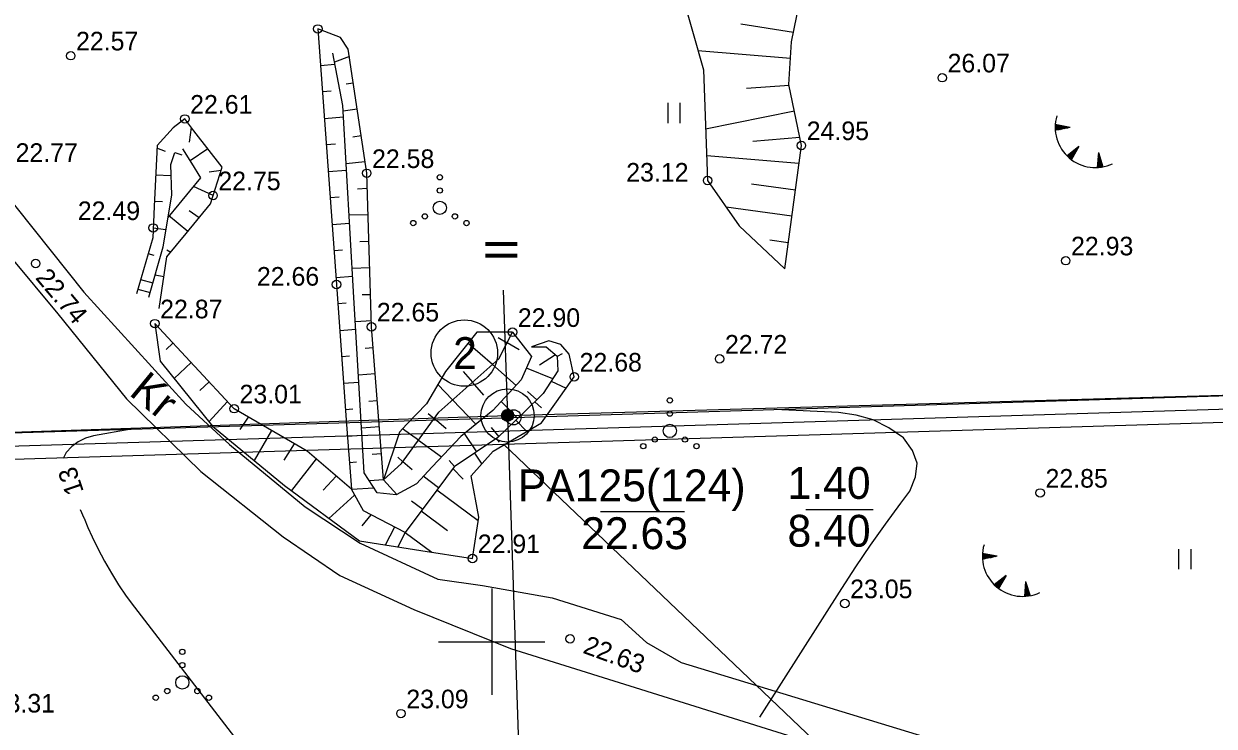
# Model space of a CAD drawing. Extents: x 509422 to 615075, y 6525431 to 6565970.
# Drawn here: x 513364.8 to 513454.3, y 6565793.6 to 6565846.5 of the extents above; entities that cross this region are included whole.
import ezdxf

# ---------------------------------------------------------------- set-up
doc = ezdxf.new("R2010")
doc.units = 0
for name, color, linetype in [('GEOLPUNKT', 7, 'Continuous'), ('HALJASTUS', 7, 'Continuous'), ('KORGUS', 7, 'Continuous'), ('LAMAM', 7, 'Continuous'), ('PIIR_ME', 7, 'Continuous'), ('PIIRIMLEITUD', 7, 'Continuous'), ('PLOKK', 7, 'Continuous'), ('RELJEEF', 7, 'Continuous'), ('TEE', 7, 'Continuous'), ('VORK', 7, 'Continuous')]:
    doc.layers.add(name, color=color, linetype=linetype)

msp = doc.modelspace()

# ---------------------------------------------------------------- linework, layer by layer
at = {"layer": 'GEOLPUNKT'}
for p, q in [((513401.19, 6565817.034), (513401.19, 6565817.034)), ((513408.178, 6565809.796), (513414.503, 6565809.796)), ((513423.616, 6565809.946), (513428.676, 6565809.946))]:
    msp.add_line(p, q, dxfattribs=at)
for points in [[(513400.859, 6565826.467), (513401.19, 6565817.034), (513407.81, 6565618.76), (513410.954, 6565413.204), (513410.954, 6565403.605)], [(512986.602, 6565800.649), (512993.553, 6565801.145), (513194.641, 6565810.082), (513401.19, 6565817.034), (513552.791, 6565821.337)]]:
    msp.add_lwpolyline(points, dxfattribs=at)
for radius in [2, 2, 0.45, 0.4, 0.35, 0.3, 0.25, 0.2, 0.15, 0.1, 0.05]:
    msp.add_circle((513401.19, 6565817.034), radius, dxfattribs=at)
at = {"layer": 'HALJASTUS'}
for p, q in [((513413.241, 6565840.567), (513413.241, 6565839.045)), ((513414.151, 6565840.567), (513414.151, 6565839.045)), ((513451.657, 6565806.977), (513451.657, 6565805.455)), ((513452.567, 6565806.977), (513452.567, 6565805.455))]:
    msp.add_line(p, q, dxfattribs=at)
for centre, radius in [((513396.099, 6565834.964), 0.2), ((513396.099, 6565833.964), 0.2), ((513396.099, 6565832.664), 0.5), ((513394.969, 6565832.014), 0.2), ((513397.229, 6565832.014), 0.2), ((513394.099, 6565831.514), 0.2), ((513398.099, 6565831.514), 0.2), ((513413.396, 6565818.169), 0.2), ((513413.396, 6565817.169), 0.2), ((513413.396, 6565815.869), 0.5), ((513412.266, 6565815.219), 0.2), ((513414.526, 6565815.219), 0.2), ((513411.396, 6565814.719), 0.2), ((513415.396, 6565814.719), 0.2), ((513376.73, 6565799.236), 0.2), ((513376.73, 6565798.236), 0.2), ((513376.73, 6565796.936), 0.5), ((513375.6, 6565796.286), 0.2), ((513377.86, 6565796.286), 0.2), ((513374.73, 6565795.786), 0.2), ((513378.73, 6565795.786), 0.2)]:
    msp.add_circle(centre, radius, dxfattribs=at)
at = {"layer": 'KORGUS'}
for centre in [(513386.921, 6565846.127), (513368.335, 6565844.113), (513433.882, 6565842.458), (513376.919, 6565839.352), (513423.289, 6565837.36), (513390.598, 6565835.26), (513416.236, 6565834.723), (513379.038, 6565833.588), (513374.539, 6565831.147), (513365.701, 6565828.472), (513443.166, 6565828.684), (513388.321, 6565826.894), (513374.663, 6565823.945), (513390.96, 6565823.707), (513401.564, 6565823.298), (513417.14, 6565821.29), (513406.209, 6565819.937), (513380.634, 6565817.543), (513441.249, 6565811.199), (513398.548, 6565806.267), (513426.557, 6565802.878), (513405.89, 6565800.216), (513393.175, 6565794.588)]:
    msp.add_circle(centre, 0.32, dxfattribs=at)
at = {"layer": 'LAMAM'}
for points in [[(513420.155, 6565794.332), (513426.317, 6565804.004), (513427.385, 6565805.639), (513428.477, 6565807.257), (513429.604, 6565808.851), (513430.755, 6565810.429), (513431.432, 6565811.334), (513431.874, 6565812.401), (513431.997, 6565813.431), (513431.642, 6565814.406), (513430.967, 6565815.344), (513429.852, 6565816.106), (513428.675, 6565816.706), (513427.402, 6565817.065), (513426.067, 6565817.263), (513421.301, 6565817.491)], [(513372.884, 6565816.01), (513370.042, 6565815.491), (513369.45, 6565815.312), (513368.903, 6565815.058), (513368.425, 6565814.691), (513367.993, 6565814.249), (513367.762, 6565813.792)], [(513369.054, 6565809.952), (513369.325, 6565809.327), (513369.338, 6565809.295), (513369.634, 6565808.594), (513369.945, 6565807.9), (513370.278, 6565807.217), (513370.626, 6565806.54), (513370.885, 6565806.057), (513371.395, 6565805.158), (513371.933, 6565804.277), (513372.514, 6565803.424), (513373.124, 6565802.59), (513382.157, 6565790.848)]]:
    msp.add_lwpolyline(points, dxfattribs=at)
at = {"layer": 'PIIR_ME'}
for points in [[(512887.5, 6565801.16), (513401.64, 6565816.89), (513536.31, 6565821.01), (513530.33, 6565786.77), (513516.45, 6565707.3), (513481.86, 6565509.15), (513354.7, 6565479.99), (513333.27, 6565485.12), (513347.22, 6565510.47), (513346.71, 6565545.56), (513344.31, 6565552.26), (513341.82, 6565567.25), (513343.89, 6565600.46), (513332.73, 6565645.83), (513305.79, 6565673.01), (513286.32, 6565687.89), (513265.38, 6565694.79), (513234.27, 6565718.54), (513217.02, 6565714.91), (513189.12, 6565720.55), (513171.51, 6565717.56), (513135.15, 6565723.25), (513089.25, 6565751.4)], [(512889.306, 6565800.215), (513535.114, 6565819.973), (513515.465, 6565707.472), (513480.989, 6565509.976), (513354.705, 6565481.017), (513334.779, 6565485.787), (513348.224, 6565510.22), (513347.707, 6565545.741), (513345.282, 6565552.513), (513342.825, 6565567.301), (513344.898, 6565600.55), (513333.635, 6565646.337), (513306.452, 6565673.763), (513286.793, 6565688.787), (513265.853, 6565695.687), (513234.513, 6565719.613), (513217.016, 6565715.931), (513189.136, 6565721.567), (513171.503, 6565718.573), (513135.502, 6565724.207), (513089.556, 6565752.386)]]:
    msp.add_lwpolyline(points, dxfattribs=at)
msp.add_circle((513397.938, 6565821.725), 2.5, dxfattribs=at)
at = {"layer": 'PIIRIMLEITUD'}
msp.add_circle((513401.64, 6565816.89), 0.57, dxfattribs=at)
at = {"layer": 'PLOKK'}
for points in [[(513400.874, 6565814.865), (513533.908, 6565818.946), (513515.123, 6565711.331), (513514.296, 6565706.591)], [(512891.122, 6565799.26), (513400.874, 6565814.865), (513514.296, 6565706.591), (513480.128, 6565510.803), (513354.71, 6565482.044), (513336.288, 6565486.454), (513349.238, 6565509.97), (513348.705, 6565545.922), (513346.253, 6565552.765), (513343.83, 6565567.353), (513345.905, 6565600.641), (513334.53, 6565646.845), (513307.124, 6565674.516), (513287.266, 6565689.684), (513266.326, 6565696.584), (513234.745, 6565720.675), (513217.012, 6565716.952), (513189.142, 6565722.574), (513171.497, 6565719.586), (513135.864, 6565725.154), (513089.862, 6565753.371)]]:
    msp.add_lwpolyline(points, dxfattribs=at)
at = {"layer": 'RELJEEF'}
for p, q in [((513418.731, 6565846.506), (513422.704, 6565845.878)), ((513389.294, 6565844.045), (513388.172, 6565843.621)), ((513422.477, 6565843.895), (513415.507, 6565844.489)), ((513387.121, 6565843.388), (513388.202, 6565843.466)), ((513389.044, 6565841.986), (513389.587, 6565842.067)), ((513419.171, 6565841.668), (513422.365, 6565841.9)), ((513387.923, 6565841.441), (513387.266, 6565841.393)), ((513389.881, 6565840.089), (513388.819, 6565839.931)), ((513387.411, 6565839.398), (513388.844, 6565839.503)), ((513422.764, 6565839.94), (513416.088, 6565838.58)), ((513377.276, 6565837.594), (513377.421, 6565838.701)), ((513442.374, 6565838.734), (513442.573, 6565838.893)), ((513442.375, 6565838.799), (513442.509, 6565838.905)), ((513442.375, 6565838.67), (513442.638, 6565838.881)), ((513442.377, 6565838.607), (513442.702, 6565838.868)), ((513442.378, 6565838.865), (513442.444, 6565838.918)), ((513442.379, 6565838.546), (513442.767, 6565838.856)), ((513443.495, 6565838.715), (513442.382, 6565838.93)), ((513443.495, 6565838.715), (513442.383, 6565838.497)), ((513442.403, 6565838.501), (513442.831, 6565838.843)), ((513442.509, 6565838.522), (513442.896, 6565838.831)), ((513442.615, 6565838.542), (513442.96, 6565838.818)), ((513442.721, 6565838.563), (513443.025, 6565838.806)), ((513442.827, 6565838.584), (513443.089, 6565838.793)), ((513442.933, 6565838.605), (513443.153, 6565838.781)), ((513443.039, 6565838.626), (513443.218, 6565838.768)), ((513443.145, 6565838.646), (513443.282, 6565838.756)), ((513443.251, 6565838.667), (513443.347, 6565838.744)), ((513443.357, 6565838.688), (513443.411, 6565838.731)), ((513388.258, 6565837.455), (513387.556, 6565837.404)), ((513389.555, 6565838.019), (513390.175, 6565838.11)), ((513419.648, 6565837.677), (513423.163, 6565837.98)), ((513375.465, 6565836.897), (513374.817, 6565837.141)), ((513378.64, 6565837.115), (513377.311, 6565836.195)), ((513423.106, 6565836.005), (513416.165, 6565836.572)), ((513444.159, 6565837.275), (513443.27, 6565836.571)), ((513443.317, 6565836.525), (513443.32, 6565836.61)), ((513443.366, 6565836.48), (513443.372, 6565836.651)), ((513443.414, 6565836.437), (513443.423, 6565836.692)), ((513443.463, 6565836.396), (513443.474, 6565836.733)), ((513443.511, 6565836.356), (513443.526, 6565836.773)), ((513443.56, 6565836.318), (513443.577, 6565836.814)), ((513444.159, 6565837.275), (513443.599, 6565836.289)), ((513443.61, 6565836.307), (513443.629, 6565836.855)), ((513443.663, 6565836.401), (513443.68, 6565836.896)), ((513443.716, 6565836.495), (513443.732, 6565836.936)), ((513443.77, 6565836.589), (513443.783, 6565836.977)), ((513443.823, 6565836.683), (513443.835, 6565837.018)), ((513443.876, 6565836.777), (513443.886, 6565837.059)), ((513443.93, 6565836.871), (513443.938, 6565837.099)), ((513443.983, 6565836.965), (513443.989, 6565837.14)), ((513444.036, 6565837.059), (513444.041, 6565837.181)), ((513444.09, 6565837.153), (513444.092, 6565837.222)), ((513445.623, 6565836.827), (513445.538, 6565835.696)), ((513445.765, 6565836.384), (513445.602, 6565836.545)), ((513445.732, 6565836.487), (513445.607, 6565836.611)), ((513445.699, 6565836.59), (513445.612, 6565836.676)), ((513445.666, 6565836.693), (513445.617, 6565836.742)), ((513445.623, 6565836.827), (513445.969, 6565835.747)), ((513390.468, 6565836.132), (513389.05, 6565835.968)), ((513445.604, 6565835.7), (513445.543, 6565835.76)), ((513445.67, 6565835.705), (513445.548, 6565835.825)), ((513445.734, 6565835.712), (513445.553, 6565835.891)), ((513445.797, 6565835.719), (513445.558, 6565835.956)), ((513445.86, 6565835.728), (513445.563, 6565836.022)), ((513445.92, 6565835.738), (513445.568, 6565836.087)), ((513445.962, 6565835.767), (513445.573, 6565836.152)), ((513445.929, 6565835.87), (513445.578, 6565836.218)), ((513445.897, 6565835.973), (513445.583, 6565836.283)), ((513445.864, 6565836.076), (513445.587, 6565836.349)), ((513445.831, 6565836.179), (513445.592, 6565836.414)), ((513445.798, 6565836.282), (513445.597, 6565836.48)), ((513374.724, 6565835.143), (513375.893, 6565835.089)), ((513378.76, 6565835.383), (513379.646, 6565835.493)), ((513387.701, 6565835.409), (513389.077, 6565835.509)), ((513379.038, 6565833.588), (513377.567, 6565834.273)), ((513389.897, 6565834.1), (513390.633, 6565834.142)), ((513419.534, 6565834.469), (513422.839, 6565834.023)), ((513375.24, 6565833.117), (513374.632, 6565833.145)), ((513388.52, 6565833.463), (513387.846, 6565833.414)), ((513377.137, 6565830.884), (513375.678, 6565832.077)), ((513377.248, 6565832.455), (513377.986, 6565831.923)), ((513390.695, 6565832.143), (513389.276, 6565832.099)), ((513422.571, 6565832.041), (513417.633, 6565832.708)), ((513374.539, 6565831.147), (513375.501, 6565831.03)), ((513387.992, 6565831.419), (513389.31, 6565831.515)), ((513420.917, 6565830.246), (513422.304, 6565830.059)), ((513375.566, 6565829.495), (513375.871, 6565829.336)), ((513388.781, 6565829.472), (513388.137, 6565829.425)), ((513390.075, 6565830.123), (513390.758, 6565830.144)), ((513374.611, 6565829.086), (513374.152, 6565829.198)), ((513375.346, 6565827.459), (513374.683, 6565827.601)), ((513390.821, 6565828.145), (513389.508, 6565828.104)), ((513422.036, 6565828.077), (513422.036, 6565828.077)), ((513373.595, 6565827.278), (513374.516, 6565827.01)), ((513388.282, 6565827.43), (513389.542, 6565827.522)), ((513373.382, 6565826.546), (513374.31, 6565826.277)), ((513390.254, 6565826.126), (513390.883, 6565826.146)), ((513389.043, 6565825.48), (513388.427, 6565825.435)), ((513390.946, 6565824.147), (513389.742, 6565824.087)), ((513374.663, 6565823.945), (513374.663, 6565823.945)), ((513388.572, 6565823.44), (513389.775, 6565823.528)), ((513401.564, 6565823.298), (513401.564, 6565823.298)), ((513401.564, 6565823.298), (513401.564, 6565823.298)), ((513375.517, 6565822.007), (513376.027, 6565822.483)), ((513400.052, 6565820.864), (513398.214, 6565822.473)), ((513400.477, 6565822.898), (513401.152, 6565822.498)), ((513402.06, 6565821.962), (513401.152, 6565822.498)), ((513402.996, 6565822.2), (513402.996, 6565822.2)), ((513403.2, 6565822.2), (513403.215, 6565822.275)), ((513389.304, 6565821.488), (513388.717, 6565821.446)), ((513390.471, 6565822.107), (513391.082, 6565822.152)), ((513403.582, 6565820.841), (513404.783, 6565821.617)), ((513405.291, 6565821.663), (513404.931, 6565821.481)), ((513377.391, 6565821.02), (513376.108, 6565819.824)), ((513400.052, 6565820.864), (513401.844, 6565819.295)), ((513404.585, 6565819.798), (513402.604, 6565820.584)), ((513378.059, 6565818.908), (513378.755, 6565819.558)), ((513388.863, 6565819.451), (513390.008, 6565819.534)), ((513391.239, 6565820.158), (513389.977, 6565820.059)), ((513397.851, 6565820.333), (513398.555, 6565819.538)), ((513399.411, 6565818.571), (513398.555, 6565819.538)), ((513404.475, 6565819.626), (513405.597, 6565819.076)), ((513397.058, 6565818.212), (513395.956, 6565819.375)), ((513402.686, 6565818.83), (513403.386, 6565818.213)), ((513380.119, 6565818.095), (513378.734, 6565816.544)), ((513390.745, 6565818.113), (513391.396, 6565818.164)), ((513397.058, 6565818.212), (513398.805, 6565816.368)), ((513401.955, 6565816.815), (513400.715, 6565818.085)), ((513403.74, 6565817.618), (513403.24, 6565818.069)), ((513381.085, 6565815.967), (513381.71, 6565816.916)), ((513389.566, 6565817.497), (513389.008, 6565817.456)), ((513395.21, 6565817.176), (513395.661, 6565816.795)), ((513383.438, 6565815.909), (513382.123, 6565813.652)), ((513391.553, 6565816.171), (513390.21, 6565816.065)), ((513394.49, 6565815.173), (513393.298, 6565816.034)), ((513396.575, 6565816.022), (513395.661, 6565816.795)), ((513399.949, 6565816.124), (513400.525, 6565815.417)), ((513401.809, 6565816.672), (513402.635, 6565815.816)), ((513389.153, 6565815.462), (513390.24, 6565815.541)), ((513394.49, 6565815.173), (513396.233, 6565813.916)), ((513398.868, 6565814.3), (513397.95, 6565815.67)), ((513400.584, 6565815.016), (513400.363, 6565815.293)), ((513384.38, 6565813.673), (513385.166, 6565814.902)), ((513391.018, 6565814.122), (513391.709, 6565814.177)), ((513398.697, 6565814.186), (513399.255, 6565813.374)), ((513386.798, 6565813.76), (513384.943, 6565811.378)), ((513389.827, 6565813.505), (513389.298, 6565813.467)), ((513392.932, 6565813.892), (513393.32, 6565813.551)), ((513394.024, 6565812.934), (513393.32, 6565813.551)), ((513396.789, 6565813.63), (513397.202, 6565813.193)), ((513387.318, 6565811.4), (513388.311, 6565812.452)), ((513396.004, 6565811.593), (513394.854, 6565812.45)), ((513397.863, 6565812.228), (513397.073, 6565813.036)), ((513389.443, 6565811.472), (513391.126, 6565811.595)), ((513391.866, 6565812.183), (513390.803, 6565812.099)), ((513391.866, 6565812.183), (513392.86, 6565811.089)), ((513391.866, 6565812.183), (513391.866, 6565812.183)), ((513389.689, 6565811.034), (513387.752, 6565809.288)), ((513393.971, 6565810.611), (513394.814, 6565809.986)), ((513395.882, 6565811.429), (513398.991, 6565809.126)), ((513396.668, 6565808.357), (513394.692, 6565809.822)), ((513390.264, 6565808.733), (513390.925, 6565809.555)), ((513392.699, 6565808.632), (513391.996, 6565807.28)), ((513393.501, 6565808.215), (513392.939, 6565807.135)), ((513393.501, 6565808.215), (513395.492, 6565806.74)), ((513436.898, 6565806.452), (513437.097, 6565806.611)), ((513436.899, 6565806.517), (513437.033, 6565806.624)), ((513436.899, 6565806.388), (513437.162, 6565806.599)), ((513436.9, 6565806.326), (513437.226, 6565806.586)), ((513436.902, 6565806.583), (513436.968, 6565806.636)), ((513436.903, 6565806.264), (513437.291, 6565806.574)), ((513438.019, 6565806.433), (513436.906, 6565806.648)), ((513438.019, 6565806.433), (513436.907, 6565806.215)), ((513436.927, 6565806.219), (513437.355, 6565806.562)), ((513437.033, 6565806.24), (513437.419, 6565806.549)), ((513437.139, 6565806.261), (513437.484, 6565806.537)), ((513437.245, 6565806.281), (513437.548, 6565806.524)), ((513437.351, 6565806.302), (513437.613, 6565806.512)), ((513437.457, 6565806.323), (513437.677, 6565806.499)), ((513437.563, 6565806.344), (513437.742, 6565806.487)), ((513437.669, 6565806.365), (513437.806, 6565806.474)), ((513437.775, 6565806.386), (513437.871, 6565806.462)), ((513437.881, 6565806.406), (513437.935, 6565806.449)), ((513438.683, 6565804.993), (513437.794, 6565804.289)), ((513437.841, 6565804.243), (513437.844, 6565804.329)), ((513437.889, 6565804.199), (513437.895, 6565804.369)), ((513437.938, 6565804.156), (513437.947, 6565804.41)), ((513437.986, 6565804.114), (513437.998, 6565804.451)), ((513438.035, 6565804.075), (513438.05, 6565804.492)), ((513438.084, 6565804.037), (513438.101, 6565804.532)), ((513438.683, 6565804.993), (513438.123, 6565804.007)), ((513438.133, 6565804.026), (513438.153, 6565804.573)), ((513438.187, 6565804.119), (513438.204, 6565804.614)), ((513438.24, 6565804.213), (513438.256, 6565804.655)), ((513438.293, 6565804.307), (513438.307, 6565804.696)), ((513438.347, 6565804.401), (513438.358, 6565804.736)), ((513438.4, 6565804.495), (513438.41, 6565804.777)), ((513438.453, 6565804.589), (513438.461, 6565804.818)), ((513438.507, 6565804.683), (513438.513, 6565804.859)), ((513438.56, 6565804.777), (513438.564, 6565804.899)), ((513438.613, 6565804.871), (513438.616, 6565804.94)), ((513440.147, 6565804.545), (513440.062, 6565803.414)), ((513440.256, 6565804.206), (513440.131, 6565804.329)), ((513440.223, 6565804.309), (513440.136, 6565804.395)), ((513440.19, 6565804.412), (513440.141, 6565804.46)), ((513440.147, 6565804.545), (513440.493, 6565803.465)), ((513440.128, 6565803.418), (513440.067, 6565803.478)), ((513440.193, 6565803.423), (513440.072, 6565803.544)), ((513440.258, 6565803.43), (513440.077, 6565803.609)), ((513440.321, 6565803.438), (513440.082, 6565803.674)), ((513440.383, 6565803.447), (513440.087, 6565803.74)), ((513440.444, 6565803.457), (513440.092, 6565803.805)), ((513440.486, 6565803.485), (513440.096, 6565803.871)), ((513440.453, 6565803.588), (513440.101, 6565803.936)), ((513440.42, 6565803.691), (513440.106, 6565804.002)), ((513440.387, 6565803.794), (513440.111, 6565804.067)), ((513440.354, 6565803.897), (513440.116, 6565804.133)), ((513440.321, 6565804), (513440.121, 6565804.198)), ((513440.289, 6565804.103), (513440.126, 6565804.264))]:
    msp.add_line(p, q, dxfattribs=at)
for points in [[(513422.036, 6565828.077), (513422.663, 6565832.719), (513423.289, 6565837.36), (513422.354, 6565841.95), (513422.556, 6565845.149), (513423.356, 6565849.097), (513427.095, 6565850.594), (513429.174, 6565851.426), (513436.364, 6565848.617), (513443.403, 6565851.787), (513465.692, 6565858.863), (513471.397, 6565859.823), (513481.686, 6565860.357), (513493.735, 6565861.531), (513506.906, 6565862.814), (513512.33, 6565860.862), (513514.623, 6565857.768), (513517.555, 6565852.753), (513521.927, 6565850.992), (513528.165, 6565849.818), (513538.844, 6565847.809)], [(513460.493, 6565861.669), (513449.201, 6565858.82), (513441.747, 6565855.904), (513437.908, 6565859.105), (513430.977, 6565859.852), (513427.405, 6565858.465), (513421.274, 6565860.172), (513416.582, 6565860.545), (513413.334, 6565857.14), (513413.437, 6565851.796), (513415.916, 6565843.046), (513416.076, 6565838.885), (513416.236, 6565834.723), (513418.608, 6565831.301), (513422.036, 6565828.077)], [(513386.921, 6565846.127), (513388.321, 6565826.894), (513389.064, 6565816.678), (513389.443, 6565811.472)], [(513391.866, 6565812.183), (513390.96, 6565823.707), (513390.598, 6565835.26), (513389.212, 6565844.597), (513388.633, 6565845.481), (513386.921, 6565846.127)], [(513401.564, 6565823.298), (513402.987, 6565821.472), (513402.225, 6565819.704), (513400.093, 6565817.417), (513397.669, 6565815.442), (513395.527, 6565813.165), (513394.332, 6565811.895), (513392.802, 6565811.057), (513391.379, 6565811.198), (513390.405, 6565812.722), (513390.009, 6565819.521), (513389.637, 6565825.901), (513388.794, 6565840.377), (513388.044, 6565844.295)], [(513374.987, 6565825.077), (513375.573, 6565828.972), (513377.013, 6565830.732), (513378.839, 6565832.966), (513379.717, 6565835.715), (513377.599, 6565838.468), (513376.919, 6565839.352), (513376.035, 6565838.672)], [(513376.035, 6565838.672), (513374.827, 6565837.348), (513374.614, 6565832.76), (513374.504, 6565830.41), (513373.281, 6565826.198)], [(513374.216, 6565825.944), (513375.282, 6565829.732), (513375.937, 6565833.612), (513375.869, 6565835.921), (513376.173, 6565836.835), (513376.695, 6565836.662)], [(513376.752, 6565837.11), (513377.423, 6565836.012), (513378.093, 6565834.915), (513377.277, 6565833.921), (513376.461, 6565832.927), (513375.645, 6565831.933)], [(513393.501, 6565808.215), (513390.353, 6565809.853), (513389.443, 6565811.472), (513386.125, 6565814.342), (513380.634, 6565817.543), (513377.649, 6565820.744), (513374.663, 6565823.945)], [(513374.663, 6565823.945), (513375.063, 6565821.129), (513378.993, 6565816.221), (513384.416, 6565811.77), (513390.045, 6565807.582), (513394.679, 6565806.865), (513398.548, 6565806.267), (513399.031, 6565809.384), (513398.457, 6565812.486), (513400.117, 6565814.334), (513403.743, 6565816.468), (513404.87, 6565818.054), (513406.209, 6565819.937), (513405.814, 6565821.651), (513405.205, 6565822.383), (513404.289, 6565822.641), (513402.996, 6565822.2)], [(513391.866, 6565812.183), (513393.221, 6565813.413), (513396.019, 6565817.292), (513400.528, 6565821.285), (513401.564, 6565823.298)], [(513401.564, 6565823.298), (513398.868, 6565823.298), (513396.522, 6565820.34), (513395.09, 6565817.901), (513393.598, 6565816.347), (513393.056, 6565815.783), (513391.866, 6565812.183)], [(513402.996, 6565822.2), (513404.092, 6565822.2), (513404.93, 6565821.492), (513404.968, 6565820.396), (513403.879, 6565818.694), (513402.434, 6565817.282), (513400.47, 6565815.364), (513397.177, 6565813.176), (513395.867, 6565811.408), (513393.501, 6565808.215)]]:
    msp.add_lwpolyline(points, dxfattribs=at)
for centre in [(513445.402, 6565838.72), (513439.925, 6565806.438)]:
    msp.add_arc(centre, 3.027, 163.42341, 295.17451, dxfattribs=at)
at = {"layer": 'TEE'}
for points in [[(513313.605, 6565876.87), (513317.817, 6565876.073), (513321.975, 6565874.704), (513324.087, 6565873.026), (513328.577, 6565868.44), (513332.564, 6565864.97), (513337.59, 6565855.607), (513342.532, 6565854.337), (513345.875, 6565850.898), (513348.747, 6565847.858), (513352.09, 6565844.517), (513355.064, 6565840.168), (513356.387, 6565837.52), (513358.199, 6565835.307), (513360.164, 6565833.303), (513367.37, 6565824.687), (513372.523, 6565818.278), (513378.128, 6565812.808), (513384.31, 6565807.894), (513388.586, 6565804.983), (513394.142, 6565802.425), (513401.412, 6565799.495), (513438.178, 6565787.964)], [(513363.022, 6565834.207), (513369.315, 6565826.318), (513376.993, 6565817.885), (513380.273, 6565814.842), (513385.958, 6565810.144), (513390.104, 6565807.407), (513395.94, 6565804.712), (513399.298, 6565804.221), (513404.538, 6565803.306), (513409.733, 6565801.677), (513411.631, 6565799.935), (513414.237, 6565798.431), (513440.48, 6565790.421)]]:
    msp.add_lwpolyline(points, dxfattribs=at)
at = {"layer": 'VORK'}
for p, q in [((513400, 6565804), (513400, 6565796)), ((513396, 6565800), (513404, 6565800))]:
    msp.add_line(p, q, dxfattribs=at)

# ---------------------------------------------------------------- texts
at = {"layer": 'GEOLPUNKT'}
msp.add_text('II', height=2.4, rotation=270, dxfattribs=at).set_placement((513399.521, 6565830.393))
for s, p in [('PA125(124)', (513401.963, 6565810.568)), ('1.40', (513422.247, 6565810.751)), ('22.63', (513406.73, 6565806.968)), ('8.40', (513422.247, 6565807.151))]:
    msp.add_text(s, height=2.4, dxfattribs=at).set_placement(p)
at = {"layer": 'KORGUS'}
for s, p in [('22.57 ', (513368.735, 6565844.513)), ('26.07 ', (513434.282, 6565842.858)), ('22.61 ', (513377.319, 6565839.752)), ('24.95 ', (513423.689, 6565837.76)), ('22.77 ', (513364.191, 6565836.121)), ('22.58 ', (513390.998, 6565835.66)), ('23.12 ', (513410.116, 6565834.638)), ('22.75 ', (513379.438, 6565833.988)), ('22.49 ', (513368.871, 6565831.741)), ('22.93 ', (513443.566, 6565829.084)), ('22.66 ', (513382.339, 6565826.804)), ('22.87 ', (513375.063, 6565824.345)), ('22.65 ', (513391.36, 6565824.107)), ('22.90 ', (513401.964, 6565823.698)), ('22.72 ', (513417.54, 6565821.69)), ('22.68 ', (513406.609, 6565820.337)), ('23.01 ', (513381.034, 6565817.943)), ('22.85 ', (513441.649, 6565811.599)), ('22.91 ', (513398.948, 6565806.667)), ('23.05 ', (513426.957, 6565803.278)), ('23.09 ', (513393.575, 6565794.988)), ('23.31 ', (513362.472, 6565794.671))]:
    msp.add_text(s, height=1.4, dxfattribs=at).set_placement(p)
for s, rotation, p in [('22.74 ', 309.98687, (513365.627, 6565827.372)), ('22.63 ', 339.94207, (513406.785, 6565799.176))]:
    msp.add_text(s, height=1.4, rotation=rotation, dxfattribs=at).set_placement(p)
at = {"layer": 'LAMAM'}
msp.add_text('13', height=1.4, rotation=108.59937, dxfattribs=at).set_placement((513369.335, 6565811.312))
at = {"layer": 'PIIR_ME'}
msp.add_text('2', height=2.4, dxfattribs=at).set_placement((513397.095, 6565820.525))
at = {"layer": 'TEE'}
msp.add_text('Kr', height=2.4, rotation=320.67885, dxfattribs=at).set_placement((513372.64, 6565818.637))

doc.saveas('drawing.dxf')
